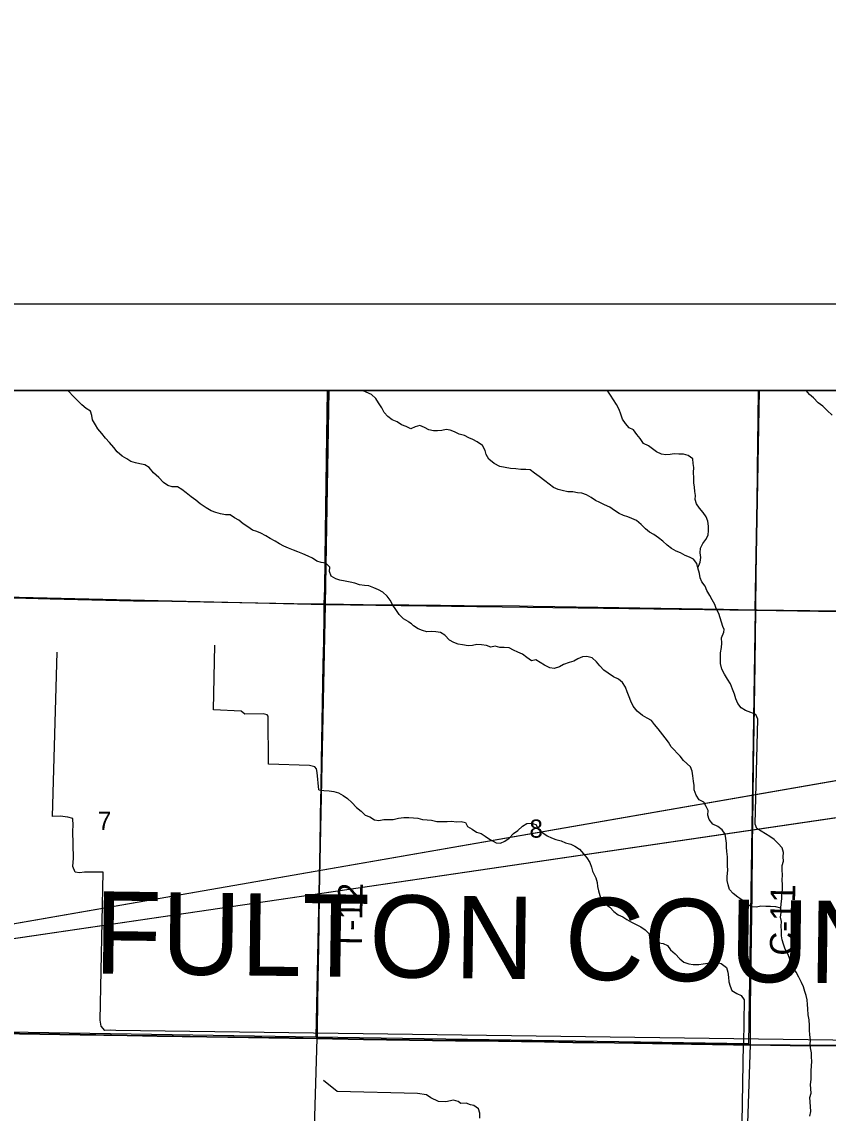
# Model space of a CAD drawing. Extents: x -6.2 to 37.4, y 0.2 to 22.2.
# Drawn here: x 3.129 to 4.057, y 20.275 to 21.532 of the extents above; entities that cross this region are included whole.
import ezdxf

# ---------------------------------------------------------------- set-up
doc = ezdxf.new("R2010")
doc.units = 0
for name, color, linetype in [('GM_X_County_Road', 7, 'Continuous'), ('GM_X_County_Road_Text', 7, 'Continuous'), ('GM_X_County_Text', 7, 'Continuous'), ('GM_X_Minor_River', 7, 'Continuous'), ('GM_X_Rail_Line', 7, 'Continuous'), ('GM_X_Section', 7, 'Continuous'), ('GM_X_Section_Text', 7, 'Continuous'), ('GM_X_Township', 7, 'Continuous'), ('GM_X_Township_Road', 7, 'Continuous'), ('GM_X_Township_Road_Text', 7, 'Continuous'), ('GM_X_US_Shield', 7, 'Continuous'), ('SH_Border', 7, 'Continuous'), ('SH_Cut_Line', 7, 'Continuous'), ('SH_Data', 7, 'Continuous')]:
    doc.layers.add(name, color=color, linetype=linetype)

msp = doc.modelspace()

# ---------------------------------------------------------------- linework, layer by layer
at = {"layer": 'GM_X_County_Road'}
for points in [[(3.9766, 21.0735), (3.9766, 21.074), (3.9771, 21.1074)], [(3.9738, 20.8549), (3.9739, 20.8611), (3.9748, 20.9217), (3.9755, 20.9761), (3.9759, 21.0149), (3.9763, 21.0475), (3.9766, 21.0735)], [(3.9676, 20.3538), (3.9676, 20.3577), (3.9679, 20.3966), (3.969, 20.4789), (3.9697, 20.5286), (3.9701, 20.583), (3.9708, 20.6374), (3.9713, 20.6747), (3.9723, 20.743), (3.973, 20.7927), (3.9738, 20.8549)], [(2.9718, 20.3691), (2.974, 20.369), (2.9813, 20.369), (3.0202, 20.3683), (3.0792, 20.3674), (3.1958, 20.3654), (3.2502, 20.3645), (3.2844, 20.3639), (3.342, 20.363), (3.4368, 20.3617), (3.4689, 20.3611)], [(3.4561, 19.861), (3.4619, 20.1303), (3.4689, 20.3611)], [(3.4689, 20.3611), (3.4865, 20.3608), (3.5223, 20.3602), (3.628, 20.3587), (3.6482, 20.3585), (3.6777, 20.3581), (3.7042, 20.3576), (3.7306, 20.3573), (3.7632, 20.3568), (3.8114, 20.3561), (3.855, 20.3554), (3.9, 20.3547), (3.9482, 20.354), (3.9676, 20.3538)], [(3.9676, 20.3538), (4.0135, 20.3531), (4.0353, 20.353), (4.0711, 20.3527), (4.1395, 20.3521), (4.169, 20.352), (4.2296, 20.3514), (4.3011, 20.3502), (4.3618, 20.349), (4.3991, 20.3481), (4.4395, 20.3476), (4.4737, 20.3474), (4.4761, 20.3474)]]:
    msp.add_lwpolyline(points, dxfattribs=at)
at = {"layer": 'GM_X_Minor_River'}
for points in [[(3.5737, 20.8413), (3.5683, 20.8445), (3.5631, 20.8495), (3.5594, 20.8551), (3.5557, 20.8601), (3.5528, 20.8659), (3.5493, 20.8707), (3.5445, 20.8752), (3.5395, 20.8781), (3.534, 20.8803), (3.5284, 20.8824), (3.5231, 20.883), (3.5174, 20.8835), (3.5121, 20.8856), (3.5067, 20.8868), (3.501, 20.8879), (3.495, 20.889), (3.4901, 20.8904), (3.485, 20.8938), (3.483, 20.8989), (3.4832, 20.9039), (3.4787, 20.9087), (3.4734, 20.9094), (3.4685, 20.9108), (3.4633, 20.9142), (3.4582, 20.9168), (3.4522, 20.9194), (3.4466, 20.9218), (3.4415, 20.9234), (3.4357, 20.9258), (3.4302, 20.9282), (3.4252, 20.9308), (3.4203, 20.9341), (3.4145, 20.9371), (3.4097, 20.9402), (3.404, 20.9432), (3.3992, 20.9452), (3.3943, 20.9468), (3.389, 20.9506), (3.3836, 20.9539), (3.3784, 20.9582), (3.3735, 20.961), (3.3685, 20.9641), (3.363, 20.9644), (3.3575, 20.9655), (3.352, 20.967), (3.3468, 20.969), (3.3408, 20.9723), (3.3339, 20.9768), (3.3289, 20.9811), (3.3235, 20.9852), (3.3179, 20.9895), (3.3128, 20.9935), (3.308, 20.9966), (3.3017, 20.9965), (3.2966, 20.9982), (3.2916, 21.0017), (3.2864, 21.0071), (3.2803, 21.0128), (3.2751, 21.0188), (3.2702, 21.0217), (3.2646, 21.0232), (3.2595, 21.0242), (3.2542, 21.0257), (3.2494, 21.0287), (3.2443, 21.032), (3.2385, 21.0369), (3.2347, 21.0417), (3.2295, 21.0475), (3.2251, 21.0527), (3.2208, 21.0578), (3.216, 21.0632), (3.2135, 21.068), (3.21, 21.0738), (3.2094, 21.0785), (3.2078, 21.0835), (3.2027, 21.0868), (3.1977, 21.0909), (3.1927, 21.096), (3.1879, 21.1008), (3.1827, 21.1064), (3.1816, 21.1074)], [(3.9361, 20.8357), (3.9343, 20.8405), (3.9329, 20.8458), (3.9313, 20.8506), (3.9282, 20.8563), (3.9266, 20.8611), (3.9235, 20.8663), (3.9208, 20.8715), (3.9175, 20.8771), (3.9155, 20.8821), (3.9119, 20.8871), (3.9097, 20.8919), (3.9091, 20.8968), (3.9073, 20.9031), (3.9059, 20.9081), (3.9022, 20.9133), (3.8974, 20.9157), (3.8925, 20.9175), (3.8872, 20.9205), (3.882, 20.9223), (3.8767, 20.9254), (3.8719, 20.9295), (3.8669, 20.9338), (3.8618, 20.9377), (3.8566, 20.9415), (3.8516, 20.9442), (3.8467, 20.9481), (3.8417, 20.9532), (3.8365, 20.9577), (3.8312, 20.9601), (3.8264, 20.9619), (3.8215, 20.9637), (3.8164, 20.9657), (3.811, 20.9691), (3.8058, 20.9733), (3.7996, 20.9758), (3.7943, 20.9783), (3.7892, 20.9807), (3.7842, 20.9843), (3.7788, 20.9874), (3.7735, 20.9893), (3.7686, 20.9896), (3.7631, 20.9906), (3.7576, 20.9907), (3.751, 20.9924), (3.7461, 20.9935), (3.7408, 20.9957), (3.7358, 20.9996), (3.731, 21.0033), (3.7243, 21.0086), (3.719, 21.0123), (3.714, 21.0162), (3.7091, 21.0163), (3.7034, 21.0166), (3.6977, 21.0173), (3.6915, 21.0177), (3.6854, 21.0187), (3.679, 21.02), (3.6724, 21.0234), (3.6665, 21.0285), (3.6632, 21.0337), (3.6622, 21.0384), (3.6591, 21.044), (3.6531, 21.0485), (3.6482, 21.0511), (3.6434, 21.0531), (3.6385, 21.0555), (3.6321, 21.0573), (3.627, 21.0597), (3.6221, 21.0617), (3.6172, 21.0624), (3.6124, 21.0614), (3.6073, 21.0611), (3.6026, 21.0612), (3.5973, 21.0623), (3.5922, 21.065), (3.587, 21.0671), (3.5818, 21.0658), (3.5766, 21.0635), (3.5714, 21.0661), (3.5659, 21.0681), (3.5607, 21.0714), (3.5553, 21.0738), (3.55, 21.0774), (3.546, 21.0822), (3.5431, 21.0876), (3.5394, 21.0934), (3.5363, 21.0982), (3.5313, 21.103), (3.5253, 21.1054), (3.5209, 21.1074)], [(3.9073, 20.9031), (3.9099, 20.9097), (3.9104, 20.9152), (3.9098, 20.9207), (3.9101, 20.9258), (3.9129, 20.9311), (3.9162, 20.936), (3.919, 20.9408), (3.9195, 20.9463), (3.9196, 20.9513), (3.9188, 20.9568), (3.9168, 20.9618), (3.9134, 20.9668), (3.9091, 20.972), (3.9056, 20.977), (3.9042, 20.9818), (3.9043, 20.9865), (3.9035, 20.9913), (3.9032, 20.996), (3.9026, 21.001), (3.9027, 21.0069), (3.9021, 21.013), (3.9026, 21.0186), (3.9018, 21.0234), (3.9012, 21.0287), (3.8959, 21.0326), (3.8907, 21.0341), (3.8853, 21.0342), (3.8799, 21.0345), (3.8751, 21.0339), (3.8703, 21.0334), (3.8651, 21.0343), (3.8596, 21.0369), (3.8503, 21.0437), (3.8445, 21.0465), (3.8408, 21.0521), (3.8368, 21.0569), (3.8331, 21.0621), (3.8282, 21.0645), (3.8238, 21.0694), (3.8203, 21.0746), (3.8185, 21.0801), (3.8166, 21.0857), (3.8135, 21.0914), (3.81, 21.0968), (3.8065, 21.102), (3.8036, 21.1068), (3.8033, 21.1074)], [(4.0619, 21.0792), (4.0559, 21.0845), (4.0509, 21.0893), (4.0459, 21.0934), (4.0405, 21.0992), (4.0357, 21.1028), (4.0317, 21.1074)], [(3.585, 20.833), (3.5798, 20.8366), (3.5773, 20.8386), (3.5745, 20.8405), (3.5737, 20.8413)], [(4.0029, 20.5113), (3.9968, 20.5129), (3.9908, 20.5133), (3.9855, 20.5134), (3.9798, 20.5137), (3.9747, 20.5124), (3.9688, 20.5128), (3.9632, 20.5163), (3.9579, 20.5209), (3.9531, 20.524), (3.9478, 20.5282), (3.9435, 20.533), (3.9419, 20.5382), (3.9408, 20.5431), (3.9408, 20.5478), (3.9415, 20.555), (3.9412, 20.56), (3.9413, 20.5706), (3.9404, 20.5767), (3.9401, 20.5814), (3.94, 20.5862), (3.9395, 20.5917), (3.9388, 20.5964), (3.9351, 20.6016), (3.93, 20.6054), (3.9244, 20.6081), (3.9201, 20.6133), (3.9188, 20.6186), (3.9191, 20.6237), (3.9167, 20.6285), (3.9139, 20.6333), (3.9086, 20.636), (3.9051, 20.6415), (3.9031, 20.6474), (3.9029, 20.6524), (3.9022, 20.6577), (3.9012, 20.6638), (3.9005, 20.6689), (3.8985, 20.674), (3.8908, 20.6815), (3.8869, 20.6865), (3.8766, 20.697), (3.8734, 20.7024), (3.8695, 20.7074), (3.8613, 20.7179), (3.8574, 20.7228), (3.8539, 20.7276), (3.8486, 20.73), (3.8435, 20.7332), (3.8371, 20.7381), (3.8325, 20.7438), (3.8299, 20.7497), (3.8279, 20.7545), (3.8259, 20.7604), (3.8237, 20.7657), (3.8205, 20.7712), (3.8156, 20.7751), (3.8102, 20.7776), (3.804, 20.782), (3.7989, 20.7855), (3.7942, 20.7903), (3.7905, 20.7951), (3.7855, 20.7995), (3.7792, 20.8011), (3.7743, 20.8006), (3.769, 20.7984), (3.7642, 20.7957), (3.7591, 20.7943), (3.7524, 20.7921), (3.7477, 20.7893), (3.7418, 20.7873), (3.7368, 20.7879), (3.7305, 20.7912), (3.7256, 20.7943), (3.7205, 20.7972), (3.7154, 20.7963), (3.7101, 20.7998), (3.7052, 20.8038), (3.6998, 20.8063), (3.6949, 20.8083), (3.69, 20.8112), (3.6841, 20.8114), (3.679, 20.8115), (3.6737, 20.8129), (3.6688, 20.812), (3.6639, 20.8137), (3.658, 20.8146), (3.6527, 20.815), (3.6478, 20.8137), (3.6427, 20.8136), (3.6363, 20.8144), (3.631, 20.8152), (3.6261, 20.8174), (3.621, 20.8201), (3.6158, 20.8258), (3.6107, 20.8287), (3.6056, 20.8294), (3.6005, 20.8298), (3.5952, 20.8295), (3.5901, 20.831), (3.585, 20.833)], [(3.9764, 20.7291), (3.974, 20.7345), (3.968, 20.7368), (3.9621, 20.7391), (3.9572, 20.742), (3.9531, 20.747), (3.9509, 20.7522), (3.9495, 20.7577), (3.9471, 20.7634), (3.9447, 20.7695), (3.9412, 20.775), (3.938, 20.7807), (3.9347, 20.7865), (3.9331, 20.7931), (3.9331, 20.7998), (3.9332, 20.8053), (3.9342, 20.8115), (3.9347, 20.8166), (3.9345, 20.8225), (3.9371, 20.8293), (3.9374, 20.8323), (3.9361, 20.8357)], [(3.4705, 20.6476), (3.4686, 20.6676), (3.4681, 20.6716), (3.466, 20.6741), (3.46, 20.6755), (3.4129, 20.6773), (3.4124, 20.7325), (3.4111, 20.734), (3.4066, 20.735), (3.3856, 20.7349), (3.3811, 20.738), (3.3493, 20.7396), (3.3508, 20.8143)], [(4.468, 20.348), (4.468, 20.3506), (4.4654, 20.3533), (4.461, 20.3541), (3.237, 20.3705), (3.2312, 20.3709), (3.2244, 20.3706), (3.2201, 20.3754), (3.2188, 20.3823), (3.2224, 20.5527), (3.201, 20.5528), (3.1951, 20.5519), (3.1899, 20.5527), (3.1873, 20.5594), (3.188, 20.569), (3.1874, 20.6005), (3.1877, 20.6066), (3.1874, 20.6147), (3.1815, 20.6163), (3.1729, 20.6174), (3.1638, 20.6169), (3.1695, 20.8063)], [(3.973, 20.6085), (3.9764, 20.7291)], [(3.4705, 20.6476), (3.4763, 20.6468), (3.4824, 20.6464), (3.488, 20.6458), (3.4935, 20.6442), (3.4988, 20.6411), (3.5037, 20.6376), (3.5087, 20.633), (3.5141, 20.6274), (3.5194, 20.6232), (3.5239, 20.6184), (3.5295, 20.6165), (3.5348, 20.613), (3.5397, 20.6122), (3.5456, 20.6136), (3.5515, 20.6134), (3.5564, 20.6133), (3.5626, 20.6148), (3.5685, 20.6159), (3.5742, 20.6156), (3.5795, 20.6154), (3.5848, 20.6149), (3.5901, 20.6133), (3.5956, 20.6129), (3.6005, 20.6125), (3.6067, 20.6113), (3.6126, 20.611), (3.6183, 20.6111), (3.6237, 20.6115), (3.6289, 20.6106), (3.6347, 20.611), (3.6396, 20.6101), (3.642, 20.6054), (3.6471, 20.6023), (3.6524, 20.599), (3.6575, 20.5972), (3.6624, 20.5943), (3.6672, 20.5907), (3.6749, 20.5864), (3.68, 20.586), (3.685, 20.5886), (3.69, 20.5921), (3.695, 20.5974), (3.6997, 20.6009), (3.7051, 20.6058), (3.7102, 20.609), (3.7152, 20.6093), (3.7206, 20.6075), (3.7232, 20.6028), (3.7285, 20.598), (3.7337, 20.5947), (3.7386, 20.5922), (3.7435, 20.5904), (3.7498, 20.5888), (3.7548, 20.5867), (3.7607, 20.5849), (3.7656, 20.5828), (3.771, 20.5793), (3.7755, 20.5739), (3.7792, 20.5692), (3.7826, 20.5638), (3.7846, 20.5587), (3.7857, 20.5539), (3.7896, 20.5463), (3.7912, 20.541), (3.7915, 20.5362), (3.7928, 20.5313), (3.7944, 20.5259), (3.7959, 20.5212), (3.8004, 20.5162), (3.8058, 20.5124), (3.8103, 20.5074), (3.8155, 20.5035), (3.8206, 20.5012), (3.8255, 20.4983), (3.8308, 20.495), (3.836, 20.4925), (3.8413, 20.4898), (3.8464, 20.4863), (3.8512, 20.4819), (3.8516, 20.4764), (3.8568, 20.4737), (3.8621, 20.4712), (3.8674, 20.4707), (3.8723, 20.4682), (3.8758, 20.4632), (3.8811, 20.4586), (3.8863, 20.4529), (3.8912, 20.449), (3.8966, 20.4473), (3.9017, 20.4463), (3.9084, 20.4466), (3.9133, 20.4471), (3.9186, 20.4481), (3.9241, 20.4485), (3.929, 20.4486), (3.9339, 20.4474), (3.9401, 20.4428), (3.9416, 20.4378), (3.9426, 20.432), (3.9428, 20.4263)], [(4.0366, 20.3539), (4.0368, 20.3598), (4.0361, 20.3655), (4.0358, 20.3708), (4.0357, 20.3763), (4.0352, 20.3826), (4.0343, 20.3886), (4.0338, 20.3955), (4.0335, 20.4002), (4.033, 20.4059), (4.0318, 20.4107), (4.0303, 20.4154), (4.0288, 20.4209), (4.0264, 20.4257), (4.0233, 20.4318), (4.0202, 20.4375), (4.0164, 20.4435), (4.0144, 20.4488), (4.0126, 20.4537), (4.0106, 20.4589), (4.0076, 20.4642), (4.0058, 20.4699), (4.0041, 20.4747), (4.0036, 20.4794), (4.0035, 20.4851), (4.003, 20.4905), (4.0034, 20.4961), (4.0024, 20.5009), (4.003, 20.5064), (4.0029, 20.5113), (4.0031, 20.5164), (4.004, 20.5219), (4.004, 20.5274), (4.0045, 20.5323), (4.0047, 20.538), (4.0044, 20.5441), (4.0047, 20.5494), (4.0042, 20.5555), (4.0044, 20.5604), (4.0058, 20.5655), (4.0055, 20.5705), (4.0057, 20.5756), (4.0041, 20.5807), (3.9998, 20.5857), (3.9949, 20.5903), (3.9901, 20.5939), (3.985, 20.597), (3.9801, 20.5999), (3.975, 20.6032), (3.973, 20.608), (3.973, 20.6085)], [(3.9428, 20.4263), (3.9442, 20.4215), (3.9464, 20.4166), (3.9519, 20.4129), (3.9572, 20.4107), (3.9603, 20.4058)], [(3.9603, 20.4058), (3.9597, 20.3549)], [(3.9527, 19.9458), (3.9597, 20.3549)], [(4.0361, 20.2716), (4.0374, 20.2773), (4.0365, 20.2883), (4.0362, 20.2932), (4.0376, 20.2981), (4.0372, 20.3033), (4.0369, 20.3082), (4.0376, 20.3141), (4.0375, 20.319), (4.0376, 20.3243), (4.0379, 20.3292), (4.0384, 20.3351), (4.038, 20.3399), (4.0379, 20.3446), (4.0368, 20.3504), (4.0368, 20.3528), (4.0366, 20.3539)], [(3.6559, 20.2696), (3.656, 20.2753), (3.6547, 20.2802), (3.6493, 20.2839), (3.6454, 20.285), (3.6405, 20.2868), (3.6343, 20.2865), (3.6313, 20.2888), (3.6258, 20.2901), (3.6171, 20.2884), (3.6084, 20.2887), (3.5996, 20.2927), (3.5947, 20.2964), (3.5843, 20.2977), (3.4916, 20.3002), (3.476, 20.3128)]]:
    msp.add_lwpolyline(points, dxfattribs=at)
at = {"layer": 'GM_X_Rail_Line'}
for points in [[(5.0809, 21.1074), (2.9851, 21.1074)], [(3.0791, 20.3676), (3.1957, 20.3657), (3.2501, 20.3648), (3.2843, 20.3642), (3.3418, 20.3633), (3.4367, 20.362), (3.4688, 20.3614), (3.4864, 20.3611), (3.5222, 20.3605), (3.6279, 20.359), (3.6481, 20.3588), (3.6776, 20.3584), (3.7041, 20.3579), (3.7305, 20.3576), (3.7631, 20.3571), (3.8113, 20.3564), (3.8548, 20.3557), (3.8999, 20.355), (3.9481, 20.3543), (3.9674, 20.354), (4.0134, 20.3534), (4.0352, 20.3533), (4.0709, 20.353)]]:
    msp.add_lwpolyline(points, dxfattribs=at)
at = {"layer": 'GM_X_Section'}
for points in [[(2.9813, 20.873), (3.4781, 20.861), (3.4675, 20.3627), (2.9697, 20.3709), (2.9699, 20.3795)], [(3.973, 20.8544), (3.9653, 20.3551), (3.4675, 20.3627), (3.4781, 20.861)]]:
    msp.add_lwpolyline(points, close=True, dxfattribs=at)
at = {"layer": 'GM_X_Township'}
msp.add_lwpolyline([(3.0791, 20.3676), (3.1957, 20.3657), (3.2501, 20.3648), (3.2843, 20.3642), (3.3418, 20.3633), (3.4367, 20.362), (3.4688, 20.3614), (3.4864, 20.3611), (3.5222, 20.3605), (3.6279, 20.359), (3.6481, 20.3588), (3.6776, 20.3584), (3.7041, 20.3579), (3.7305, 20.3576), (3.7631, 20.3571), (3.8113, 20.3564), (3.8548, 20.3557), (3.8999, 20.355), (3.9481, 20.3543), (3.9674, 20.354), (4.0134, 20.3534), (4.0352, 20.3533), (4.0709, 20.353)], dxfattribs=at)
at = {"layer": 'GM_X_Township_Road'}
for points in [[(3.477, 20.8618), (3.4774, 20.8794), (3.4783, 20.9447), (3.4799, 21.055), (3.4808, 21.1074)], [(2.9813, 20.8725), (2.9855, 20.8725), (2.9933, 20.8724), (3.0492, 20.8707), (3.1611, 20.8675), (3.2574, 20.8654), (3.3013, 20.8648)], [(3.3013, 20.8648), (3.3382, 20.8642), (3.4626, 20.8619), (3.477, 20.8618)], [(3.4689, 20.3611), (3.469, 20.3651), (3.4692, 20.3713), (3.4697, 20.4039), (3.4704, 20.4505), (3.4705, 20.4645), (3.4718, 20.5562), (3.4722, 20.5795), (3.4727, 20.6184), (3.4735, 20.651), (3.4738, 20.6805), (3.4758, 20.7924), (3.4763, 20.8188), (3.4768, 20.8468), (3.477, 20.8618)], [(3.477, 20.8618), (3.5216, 20.8612), (3.5745, 20.8606), (3.6106, 20.8603)], [(3.6106, 20.8603), (3.6382, 20.86), (3.7019, 20.8593), (3.7175, 20.8591), (3.7921, 20.8578), (3.8402, 20.8571), (3.9366, 20.8555), (3.9537, 20.8552), (3.9738, 20.8549)], [(3.9738, 20.8549), (3.9755, 20.8549), (4.0361, 20.8541), (4.1387, 20.8531), (4.1744, 20.8528), (4.2179, 20.8521)], [(3.952, 19.3564), (3.9541, 19.6636), (3.956, 19.8537), (3.9591, 20.0942), (3.9676, 20.3538)]]:
    msp.add_lwpolyline(points, dxfattribs=at)
at = {"layer": 'GM_X_US_Shield'}
for points in [[(3.482, 21.1074), (2.9854, 21.1074), (2.9814, 20.8828), (2.9813, 20.873), (3.4781, 20.861)], [(3.9776, 21.1074), (3.482, 21.1074), (3.4781, 20.861), (3.973, 20.8544)], [(4.4877, 21.1074), (3.9776, 21.1074), (3.973, 20.8544), (4.4832, 20.8463)]]:
    msp.add_lwpolyline(points, close=True, dxfattribs=at)
at = {"layer": 'SH_Border'}
for p, q in [((2.4693, 20.3804), (9.0866, 21.532)), ((9.0866, 21.3538), (2.4693, 20.3804))]:
    msp.add_line(p, q, dxfattribs=at)
at = {"layer": 'SH_Cut_Line'}
for points in [[(5.0809, 21.1074), (1.6809, 21.1074)], [(4.0709, 20.353), (4.0352, 20.3533), (4.0134, 20.3534), (3.9674, 20.354), (3.9481, 20.3543), (3.8999, 20.355), (3.8548, 20.3557), (3.8113, 20.3564), (3.7631, 20.3571), (3.7305, 20.3576), (3.7041, 20.3579), (3.6776, 20.3584), (3.6481, 20.3588), (3.6279, 20.359), (3.5222, 20.3605), (3.4864, 20.3611), (3.4688, 20.3614), (3.4367, 20.362), (3.3418, 20.3633), (3.2843, 20.3642), (3.2501, 20.3648), (3.1957, 20.3657), (3.0791, 20.3676)], [(3.0791, 20.3676), (3.1957, 20.3657), (3.2501, 20.3648), (3.2843, 20.3642), (3.3418, 20.3633), (3.4367, 20.362), (3.4688, 20.3614), (3.4864, 20.3611), (3.5222, 20.3605), (3.6279, 20.359), (3.6481, 20.3588), (3.6776, 20.3584), (3.7041, 20.3579), (3.7305, 20.3576), (3.7631, 20.3571), (3.8113, 20.3564), (3.8548, 20.3557), (3.8999, 20.355), (3.9481, 20.3543), (3.9674, 20.354), (4.0134, 20.3534), (4.0352, 20.3533), (4.0709, 20.353)]]:
    msp.add_lwpolyline(points, dxfattribs=at)
at = {"layer": 'SH_Data'}
for p, q in [((1.5809, 21.2074), (8.5809, 21.2074)), ((1.6809, 21.1074), (8.4809, 21.1074))]:
    msp.add_line(p, q, dxfattribs=at)
msp.add_lwpolyline([(9.0866, 21.3538), (2.4693, 20.3804), (9.0866, 21.532)], close=True, dxfattribs=at)

# ---------------------------------------------------------------- texts
at = {"layer": 'GM_X_County_Road_Text'}
msp.add_text('C-11', height=0.02841, rotation=89.3109, dxfattribs=at).set_placement((4.0184, 20.4565))
at = {"layer": 'GM_X_County_Text'}
msp.add_text('FULTON COUNTY', height=0.094697, rotation=359.2598, dxfattribs=at).set_placement((3.2116, 20.4361))
at = {"layer": 'GM_X_Section_Text'}
for s, p in [('7', (3.2162, 20.6015)), ('8', (3.7132, 20.5925))]:
    msp.add_text(s, height=0.0209, rotation=0, dxfattribs=at).set_placement(p)
at = {"layer": 'GM_X_Township_Road_Text'}
msp.add_text('T-12', height=0.02841, rotation=88.9383, dxfattribs=at).set_placement((3.52, 20.462))

doc.saveas('drawing.dxf')
